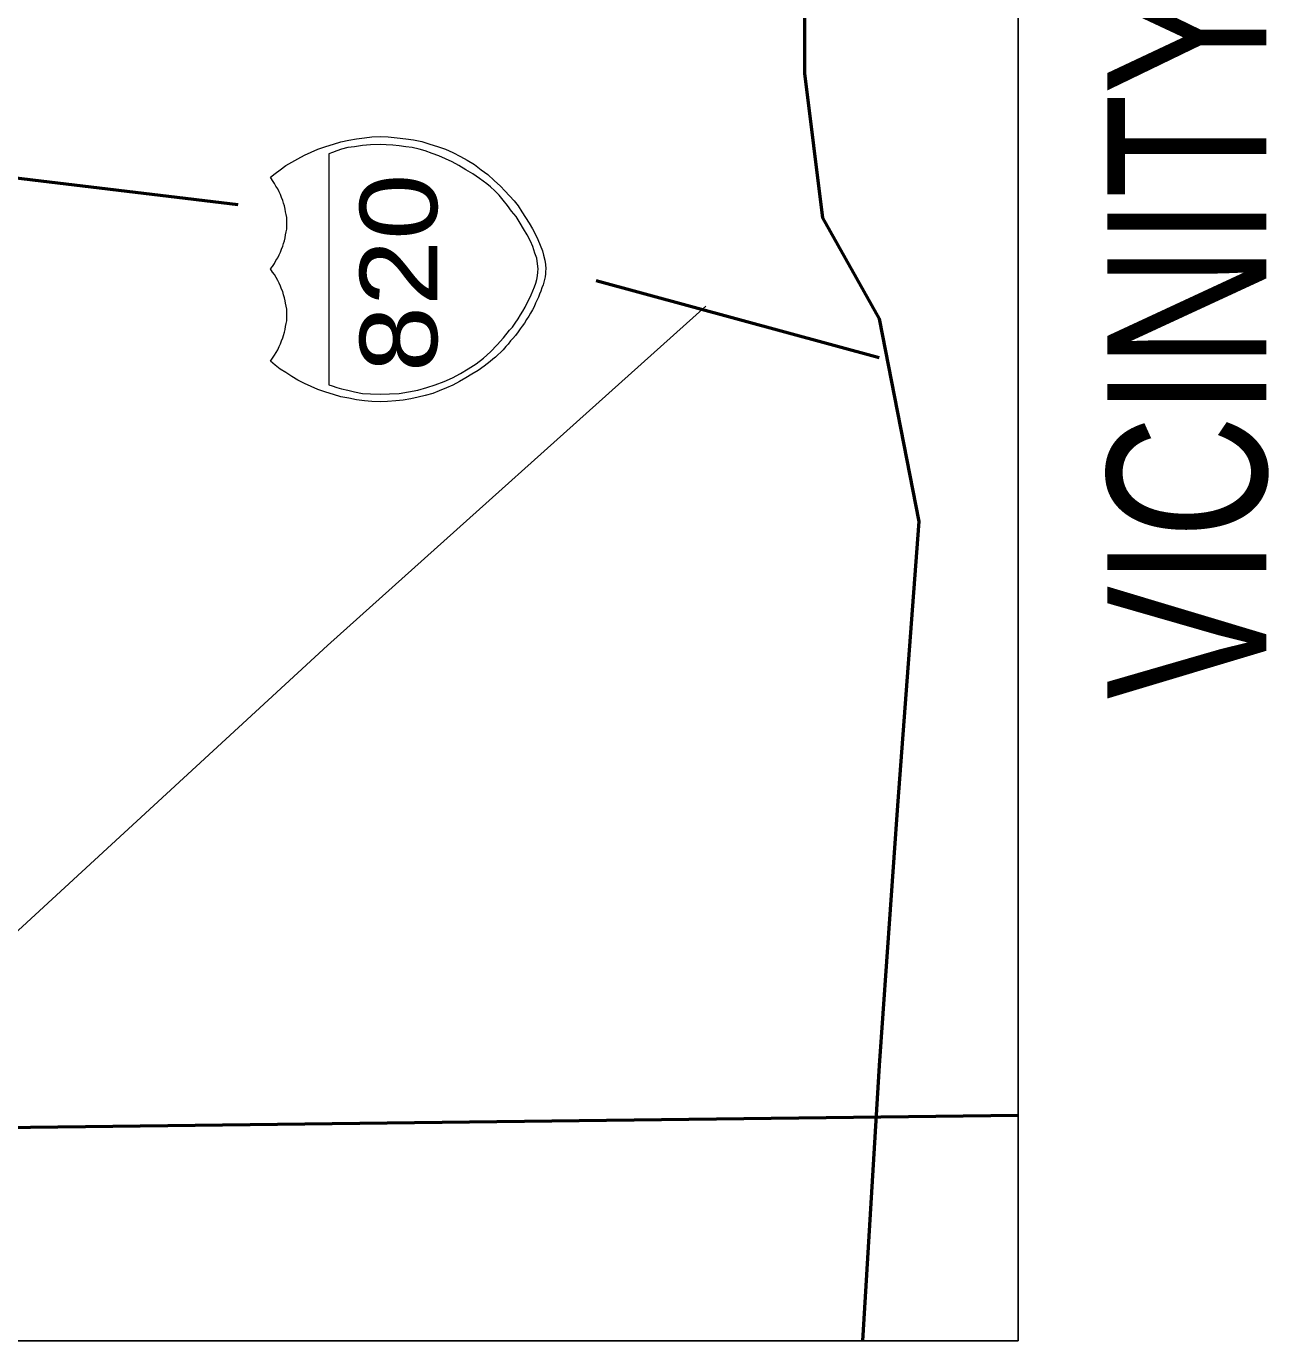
# Model space of a CAD drawing. Extents: x 2363323 to 2367082, y 6956018 to 6980837.
# Drawn here: x 2365762.8 to 2366008.5, y 6956018.5 to 6956278.3 of the extents above; entities that cross this region are included whole.
import ezdxf

# ---------------------------------------------------------------- set-up
doc = ezdxf.new("R2010")
doc.units = 0
doc.header["$LTSCALE"] = 4.1
for name, color, linetype, lineweight in [('61', 7, 'Continuous', 40), ('62', 7, 'Continuous', 13), ('63', 7, 'Continuous', 13)]:
    doc.layers.add(name, color=color, linetype=linetype, lineweight=lineweight)

msp = doc.modelspace()

# ---------------------------------------------------------------- linework, layer by layer
at = {"layer": '61', "lineweight": 25}
msp.add_lwpolyline([(2365293.134, 6956018.485), (2365293.134, 6956538.196), (2365958.89, 6956538.196), (2365958.89, 6956018.485)], close=True, dxfattribs=at)
at = {"layer": '62', "lineweight": 53}
msp.add_line((2365875.473, 6956228.052), (2365931.449, 6956212.844), dxfattribs=at)
for points in [[(2365902.833, 6956436.5), (2365908.949, 6956405.18), (2365912.465, 6956365.22), (2365916.697, 6956309.052), (2365916.689, 6956269.092), (2365920.201, 6956240.468), (2365931.449, 6956220.492), (2365939.281, 6956180.436), (2365935.049, 6956124.268), (2365931.449, 6956072.872), (2365928.141, 6956018.484)], [(2365699.861, 6956257.48), (2365755.217, 6956249.02), (2365804.633, 6956243.08)], [(2365530.289, 6956056.396), (2365725.613, 6956060.268), (2365958.889, 6956063.104)]]:
    msp.add_lwpolyline(points, dxfattribs=at)
at = {"layer": '62'}
for points in [[(2365812.518, 6956232.558), (2365812.788, 6956233.167), (2365813.064, 6956233.71), (2365813.262, 6956234.247), (2365813.532, 6956234.856), (2365813.667, 6956235.396), (2365813.874, 6956235.936), (2365814.006, 6956236.548), (2365814.072, 6956237.082), (2365814.207, 6956237.688), (2365814.342, 6956238.225), (2365814.342, 6956238.837), (2365814.342, 6956239.446), (2365814.342, 6956239.917), (2365814.342, 6956240.526), (2365814.207, 6956241.132), (2365814.072, 6956241.672), (2365814.009, 6956242.218), (2365813.868, 6956242.818), (2365813.667, 6956243.364), (2365813.532, 6956243.898), (2365813.262, 6956244.51), (2365813.058, 6956245.116), (2365812.788, 6956245.587), (2365812.518, 6956246.196), (2365812.182, 6956246.736), (2365811.906, 6956247.276), (2365811.51, 6956247.876), (2365811.102, 6956248.488), (2365812.047, 6956249.238), (2365812.998, 6956249.976), (2365814.144, 6956250.786), (2365815.287, 6956251.458), (2365816.508, 6956252.136), (2365817.786, 6956252.877), (2365819.139, 6956253.486), (2365820.486, 6956254.026), (2365822.034, 6956254.566), (2365823.522, 6956255.037), (2365825.01, 6956255.508), (2365826.558, 6956255.847), (2365828.112, 6956256.12), (2365829.669, 6956256.318), (2365831.154, 6956256.456), (2365832.774, 6956256.528), (2365834.388, 6956256.456), (2365836.149, 6956256.318), (2365837.838, 6956256.117), (2365839.386, 6956255.919), (2365841.009, 6956255.577), (2365842.626, 6956255.04), (2365844.108, 6956254.569), (2365845.668, 6956254.026), (2365847.147, 6956253.417), (2365848.641, 6956252.61), (2365849.988, 6956251.866), (2365851.413, 6956250.987), (2365852.76, 6956249.976), (2365854.044, 6956249.028), (2365855.322, 6956247.882), (2365856.543, 6956246.739), (2365857.416, 6956245.788), (2365858.364, 6956244.846), (2365859.24, 6956243.832), (2365860.05, 6956242.818), (2365860.794, 6956241.666), (2365861.532, 6956240.526), (2365862.21, 6956239.446), (2365862.882, 6956238.297), (2365863.422, 6956237.286), (2365863.962, 6956236.206), (2365864.436, 6956235.057), (2365864.841, 6956233.98), (2365865.039, 6956233.098), (2365865.318, 6956232.087), (2365865.45, 6956231.214), (2365865.516, 6956230.398)], [(2365865.516, 6956230.398), (2365865.45, 6956229.864), (2365865.45, 6956229.387), (2365865.381, 6956228.778), (2365865.252, 6956228.307), (2365865.111, 6956227.767), (2365864.982, 6956227.227), (2365864.772, 6956226.624), (2365864.571, 6956226.006), (2365864.304, 6956225.409), (2365864.1, 6956224.797), (2365863.761, 6956224.122), (2365863.494, 6956223.588), (2365863.221, 6956222.907), (2365862.888, 6956222.298), (2365862.48, 6956221.626), (2365862.141, 6956221.02), (2365861.736, 6956220.342), (2365861.331, 6956219.667), (2365860.863, 6956219.064), (2365860.452, 6956218.518), (2365860.05, 6956217.912), (2365859.51, 6956217.237), (2365859.036, 6956216.628), (2365858.562, 6956216.157), (2365858.091, 6956215.482), (2365857.62, 6956215.008), (2365857.08, 6956214.402), (2365856.612, 6956213.928), (2365856.066, 6956213.388), (2365855.598, 6956212.917), (2365855.052, 6956212.512), (2365854.512, 6956212.038), (2365853.372, 6956211.156), (2365852.151, 6956210.28), (2365850.93, 6956209.536), (2365849.718, 6956208.864), (2365848.44, 6956208.12), (2365847.15, 6956207.376), (2365845.866, 6956206.836), (2365844.45, 6956206.302), (2365843.166, 6956205.762), (2365841.678, 6956205.357), (2365840.262, 6956205.015), (2365838.846, 6956204.682), (2365837.358, 6956204.406), (2365835.879, 6956204.274), (2365834.256, 6956204.142), (2365832.768, 6956204.07), (2365831.154, 6956204.136), (2365829.666, 6956204.274), (2365828.118, 6956204.478), (2365826.558, 6956204.814), (2365825.01, 6956205.087), (2365823.528, 6956205.558), (2365822.04, 6956206.026), (2365820.486, 6956206.506), (2365819.139, 6956207.112), (2365817.786, 6956207.715), (2365816.508, 6956208.384), (2365815.287, 6956209.134), (2365814.138, 6956209.875), (2365812.992, 6956210.55), (2365812.05, 6956211.366), (2365811.102, 6956212.11), (2365811.507, 6956212.716), (2365811.912, 6956213.322), (2365812.188, 6956213.862), (2365812.515, 6956214.402), (2365812.788, 6956215.008), (2365813.058, 6956215.548), (2365813.262, 6956216.157), (2365813.532, 6956216.766), (2365813.667, 6956217.237), (2365813.868, 6956217.846), (2365814.006, 6956218.386), (2365814.072, 6956218.986), (2365814.207, 6956219.598), (2365814.348, 6956220.138), (2365814.342, 6956220.678), (2365814.348, 6956221.287), (2365814.342, 6956221.827), (2365814.342, 6956222.436), (2365814.207, 6956222.979), (2365814.078, 6956223.582), (2365814.006, 6956224.056), (2365813.874, 6956224.662), (2365813.67, 6956225.268), (2365813.532, 6956225.877), (2365813.262, 6956226.348), (2365813.055, 6956226.957), (2365812.788, 6956227.566), (2365812.518, 6956228.106), (2365812.188, 6956228.649), (2365811.912, 6956229.252), (2365811.51, 6956229.729), (2365811.102, 6956230.398), (2365811.507, 6956230.872), (2365811.912, 6956231.412), (2365812.182, 6956232.018), (2365812.518, 6956232.558)], [(2365897.161, 6956223.012), (2365822.357, 6956155.956), (2365721.825, 6956063.332)]]:
    msp.add_lwpolyline(points, dxfattribs=at)
msp.add_lwpolyline([(2365822.646, 6956253.147), (2365822.649, 6956207.445), (2365823.318, 6956207.238), (2365824.197, 6956206.902), (2365825.142, 6956206.638), (2365826.36, 6956206.434), (2365827.707, 6956206.095), (2365829.264, 6956205.756), (2365830.878, 6956205.69), (2365832.768, 6956205.624), (2365834.598, 6956205.69), (2365836.548, 6956205.753), (2365838.372, 6956206.098), (2365840.196, 6956206.434), (2365842.017, 6956206.905), (2365843.64, 6956207.445), (2365845.458, 6956208.12), (2365847.078, 6956208.867), (2365848.641, 6956209.677), (2365850.192, 6956210.616), (2365851.752, 6956211.639), (2365853.231, 6956212.719), (2365854.581, 6956214), (2365855.928, 6956215.347), (2365857.146, 6956216.76), (2365858.364, 6956218.248), (2365858.97, 6956218.854), (2365859.441, 6956219.667), (2365860.05, 6956220.477), (2365860.521, 6956221.287), (2365860.998, 6956222.028), (2365861.466, 6956222.838), (2365861.871, 6956223.648), (2365862.276, 6956224.527), (2365862.612, 6956225.274), (2365862.951, 6956226.012), (2365863.293, 6956226.822), (2365863.56, 6956227.566), (2365863.764, 6956228.31), (2365863.896, 6956228.982), (2365863.962, 6956229.72), (2365864.031, 6956230.404), (2365863.902, 6956231.346), (2365863.761, 6956232.492), (2365863.356, 6956233.506), (2365862.951, 6956234.787), (2365862.483, 6956235.867), (2365861.808, 6956237.082), (2365861.13, 6956238.297), (2365860.452, 6956239.446), (2365859.648, 6956240.73), (2365858.766, 6956241.807), (2365857.956, 6956242.887), (2365857.083, 6956243.967), (2365856.273, 6956244.978), (2365855.463, 6956245.788), (2365854.581, 6956246.598), (2365853.843, 6956247.207), (2365852.421, 6956248.218), (2365851.068, 6956249.166), (2365849.718, 6956249.976), (2365848.302, 6956250.786), (2365847.012, 6956251.53), (2365845.662, 6956252.136), (2365844.378, 6956252.742), (2365843.028, 6956253.216), (2365841.678, 6956253.687), (2365840.466, 6956254.026), (2365839.119, 6956254.362), (2365837.838, 6956254.497), (2365836.548, 6956254.698), (2365835.27, 6956254.836), (2365833.989, 6956254.902), (2365832.774, 6956254.968), (2365830.878, 6956254.902), (2365829.258, 6956254.767), (2365827.707, 6956254.497), (2365826.357, 6956254.362), (2365825.142, 6956254.029), (2365824.2, 6956253.687), (2365823.324, 6956253.42)], close=True, dxfattribs=at)
at = {"layer": '63', "lineweight": 53}
msp.add_line((2365875.473, 6956228.052), (2365931.449, 6956212.844), dxfattribs=at)
for points in [[(2365902.833, 6956436.5), (2365908.949, 6956405.18), (2365912.465, 6956365.22), (2365916.697, 6956309.052), (2365916.689, 6956269.092), (2365920.201, 6956240.468), (2365931.449, 6956220.492), (2365939.281, 6956180.436), (2365935.049, 6956124.268), (2365931.449, 6956072.872), (2365928.141, 6956018.484)], [(2365699.861, 6956257.48), (2365755.217, 6956249.02), (2365804.633, 6956243.08)], [(2365530.289, 6956056.396), (2365725.613, 6956060.268), (2365958.889, 6956063.104)]]:
    msp.add_lwpolyline(points, dxfattribs=at)
at = {"layer": '63'}
for points in [[(2365812.518, 6956232.558), (2365812.788, 6956233.167), (2365813.064, 6956233.71), (2365813.262, 6956234.247), (2365813.532, 6956234.856), (2365813.667, 6956235.396), (2365813.874, 6956235.936), (2365814.006, 6956236.548), (2365814.072, 6956237.082), (2365814.207, 6956237.688), (2365814.342, 6956238.225), (2365814.342, 6956238.837), (2365814.342, 6956239.446), (2365814.342, 6956239.917), (2365814.342, 6956240.526), (2365814.207, 6956241.132), (2365814.072, 6956241.672), (2365814.009, 6956242.218), (2365813.868, 6956242.818), (2365813.667, 6956243.364), (2365813.532, 6956243.898), (2365813.262, 6956244.51), (2365813.058, 6956245.116), (2365812.788, 6956245.587), (2365812.518, 6956246.196), (2365812.182, 6956246.736), (2365811.906, 6956247.276), (2365811.51, 6956247.876), (2365811.102, 6956248.488), (2365812.047, 6956249.238), (2365812.998, 6956249.976), (2365814.144, 6956250.786), (2365815.287, 6956251.458), (2365816.508, 6956252.136), (2365817.786, 6956252.877), (2365819.139, 6956253.486), (2365820.486, 6956254.026), (2365822.034, 6956254.566), (2365823.522, 6956255.037), (2365825.01, 6956255.508), (2365826.558, 6956255.847), (2365828.112, 6956256.12), (2365829.669, 6956256.318), (2365831.154, 6956256.456), (2365832.774, 6956256.528), (2365834.388, 6956256.456), (2365836.149, 6956256.318), (2365837.838, 6956256.117), (2365839.386, 6956255.919), (2365841.009, 6956255.577), (2365842.626, 6956255.04), (2365844.108, 6956254.569), (2365845.668, 6956254.026), (2365847.147, 6956253.417), (2365848.641, 6956252.61), (2365849.988, 6956251.866), (2365851.413, 6956250.987), (2365852.76, 6956249.976), (2365854.044, 6956249.028), (2365855.322, 6956247.882), (2365856.543, 6956246.739), (2365857.416, 6956245.788), (2365858.364, 6956244.846), (2365859.24, 6956243.832), (2365860.05, 6956242.818), (2365860.794, 6956241.666), (2365861.532, 6956240.526), (2365862.21, 6956239.446), (2365862.882, 6956238.297), (2365863.422, 6956237.286), (2365863.962, 6956236.206), (2365864.436, 6956235.057), (2365864.841, 6956233.98), (2365865.039, 6956233.098), (2365865.318, 6956232.087), (2365865.45, 6956231.214), (2365865.516, 6956230.398)], [(2365865.516, 6956230.398), (2365865.45, 6956229.864), (2365865.45, 6956229.387), (2365865.381, 6956228.778), (2365865.252, 6956228.307), (2365865.111, 6956227.767), (2365864.982, 6956227.227), (2365864.772, 6956226.624), (2365864.571, 6956226.006), (2365864.304, 6956225.409), (2365864.1, 6956224.797), (2365863.761, 6956224.122), (2365863.494, 6956223.588), (2365863.221, 6956222.907), (2365862.888, 6956222.298), (2365862.48, 6956221.626), (2365862.141, 6956221.02), (2365861.736, 6956220.342), (2365861.331, 6956219.667), (2365860.863, 6956219.064), (2365860.452, 6956218.518), (2365860.05, 6956217.912), (2365859.51, 6956217.237), (2365859.036, 6956216.628), (2365858.562, 6956216.157), (2365858.091, 6956215.482), (2365857.62, 6956215.008), (2365857.08, 6956214.402), (2365856.612, 6956213.928), (2365856.066, 6956213.388), (2365855.598, 6956212.917), (2365855.052, 6956212.512), (2365854.512, 6956212.038), (2365853.372, 6956211.156), (2365852.151, 6956210.28), (2365850.93, 6956209.536), (2365849.718, 6956208.864), (2365848.44, 6956208.12), (2365847.15, 6956207.376), (2365845.866, 6956206.836), (2365844.45, 6956206.302), (2365843.166, 6956205.762), (2365841.678, 6956205.357), (2365840.262, 6956205.015), (2365838.846, 6956204.682), (2365837.358, 6956204.406), (2365835.879, 6956204.274), (2365834.256, 6956204.142), (2365832.768, 6956204.07), (2365831.154, 6956204.136), (2365829.666, 6956204.274), (2365828.118, 6956204.478), (2365826.558, 6956204.814), (2365825.01, 6956205.087), (2365823.528, 6956205.558), (2365822.04, 6956206.026), (2365820.486, 6956206.506), (2365819.139, 6956207.112), (2365817.786, 6956207.715), (2365816.508, 6956208.384), (2365815.287, 6956209.134), (2365814.138, 6956209.875), (2365812.992, 6956210.55), (2365812.05, 6956211.366), (2365811.102, 6956212.11), (2365811.507, 6956212.716), (2365811.912, 6956213.322), (2365812.188, 6956213.862), (2365812.515, 6956214.402), (2365812.788, 6956215.008), (2365813.058, 6956215.548), (2365813.262, 6956216.157), (2365813.532, 6956216.766), (2365813.667, 6956217.237), (2365813.868, 6956217.846), (2365814.006, 6956218.386), (2365814.072, 6956218.986), (2365814.207, 6956219.598), (2365814.348, 6956220.138), (2365814.342, 6956220.678), (2365814.348, 6956221.287), (2365814.342, 6956221.827), (2365814.342, 6956222.436), (2365814.207, 6956222.979), (2365814.078, 6956223.582), (2365814.006, 6956224.056), (2365813.874, 6956224.662), (2365813.67, 6956225.268), (2365813.532, 6956225.877), (2365813.262, 6956226.348), (2365813.055, 6956226.957), (2365812.788, 6956227.566), (2365812.518, 6956228.106), (2365812.188, 6956228.649), (2365811.912, 6956229.252), (2365811.51, 6956229.729), (2365811.102, 6956230.398), (2365811.507, 6956230.872), (2365811.912, 6956231.412), (2365812.182, 6956232.018), (2365812.518, 6956232.558)], [(2365897.161, 6956223.012), (2365822.357, 6956155.956), (2365721.825, 6956063.332)]]:
    msp.add_lwpolyline(points, dxfattribs=at)
msp.add_lwpolyline([(2365822.646, 6956253.147), (2365822.649, 6956207.445), (2365823.318, 6956207.238), (2365824.197, 6956206.902), (2365825.142, 6956206.638), (2365826.36, 6956206.434), (2365827.707, 6956206.095), (2365829.264, 6956205.756), (2365830.878, 6956205.69), (2365832.768, 6956205.624), (2365834.598, 6956205.69), (2365836.548, 6956205.753), (2365838.372, 6956206.098), (2365840.196, 6956206.434), (2365842.017, 6956206.905), (2365843.64, 6956207.445), (2365845.458, 6956208.12), (2365847.078, 6956208.867), (2365848.641, 6956209.677), (2365850.192, 6956210.616), (2365851.752, 6956211.639), (2365853.231, 6956212.719), (2365854.581, 6956214), (2365855.928, 6956215.347), (2365857.146, 6956216.76), (2365858.364, 6956218.248), (2365858.97, 6956218.854), (2365859.441, 6956219.667), (2365860.05, 6956220.477), (2365860.521, 6956221.287), (2365860.998, 6956222.028), (2365861.466, 6956222.838), (2365861.871, 6956223.648), (2365862.276, 6956224.527), (2365862.612, 6956225.274), (2365862.951, 6956226.012), (2365863.293, 6956226.822), (2365863.56, 6956227.566), (2365863.764, 6956228.31), (2365863.896, 6956228.982), (2365863.962, 6956229.72), (2365864.031, 6956230.404), (2365863.902, 6956231.346), (2365863.761, 6956232.492), (2365863.356, 6956233.506), (2365862.951, 6956234.787), (2365862.483, 6956235.867), (2365861.808, 6956237.082), (2365861.13, 6956238.297), (2365860.452, 6956239.446), (2365859.648, 6956240.73), (2365858.766, 6956241.807), (2365857.956, 6956242.887), (2365857.083, 6956243.967), (2365856.273, 6956244.978), (2365855.463, 6956245.788), (2365854.581, 6956246.598), (2365853.843, 6956247.207), (2365852.421, 6956248.218), (2365851.068, 6956249.166), (2365849.718, 6956249.976), (2365848.302, 6956250.786), (2365847.012, 6956251.53), (2365845.662, 6956252.136), (2365844.378, 6956252.742), (2365843.028, 6956253.216), (2365841.678, 6956253.687), (2365840.466, 6956254.026), (2365839.119, 6956254.362), (2365837.838, 6956254.497), (2365836.548, 6956254.698), (2365835.27, 6956254.836), (2365833.989, 6956254.902), (2365832.774, 6956254.968), (2365830.878, 6956254.902), (2365829.258, 6956254.767), (2365827.707, 6956254.497), (2365826.357, 6956254.362), (2365825.142, 6956254.029), (2365824.2, 6956253.687), (2365823.324, 6956253.42)], close=True, dxfattribs=at)

# ---------------------------------------------------------------- texts
at = {"layer": '62'}
for s, height, width, p in [('VICINITY MAP', 31.45, 0.8, (2366008.004, 6956145.292)), ('820', 15.3, 1.15, (2365844.048, 6956209.944))]:
    msp.add_text(s, height=height, rotation=90, dxfattribs=dict(at, width=width)).set_placement(p)
at = {"layer": '63', "width": 1.15}
msp.add_text('820', height=15.3, rotation=90, dxfattribs=at).set_placement((2365844.048, 6956209.944))

doc.saveas('drawing.dxf')
